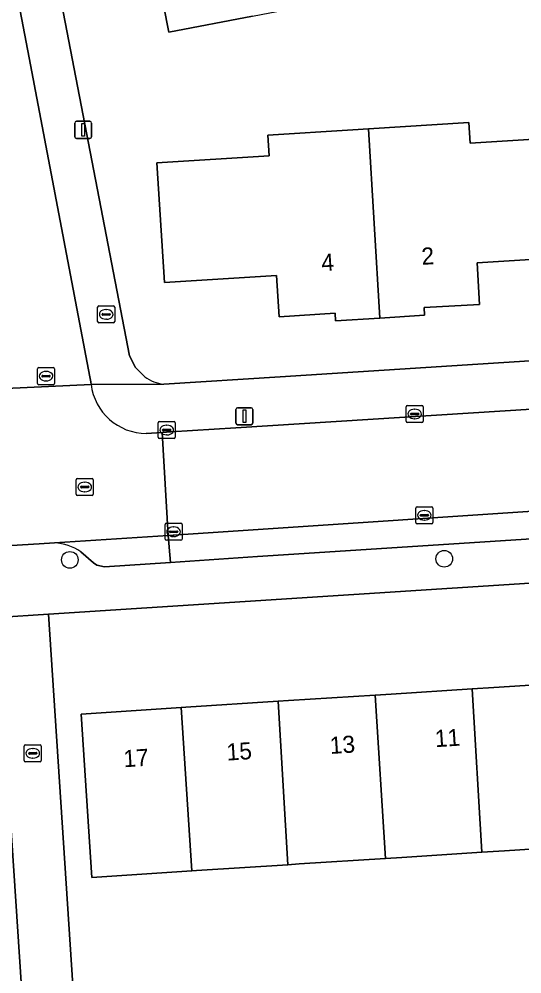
# Model space of a CAD drawing. Extents: x 159626 to 160723, y 388173 to 389416.
# Drawn here: x 160432.2 to 160461.7, y 388465 to 388521 of the extents above; entities that cross this region are included whole.
import ezdxf

# ---------------------------------------------------------------- set-up
doc = ezdxf.new("R2010")
doc.units = 0
for name, color, linetype in [('IMGEO_Boom', 7, 'Continuous'), ('IMGEO_Brandkraan', 7, 'Continuous'), ('IMGEO_Erf', 7, 'Continuous'), ('IMGEO_Kolk', 7, 'Continuous'), ('IMGEO_Lichtmast', 7, 'Continuous'), ('IMGEO_Muur', 7, 'Continuous'), ('IMGEO_Pand', 7, 'Continuous'), ('IMGEO_Pand_nummerreeks', 7, 'Continuous'), ('IMGEO_Parkeervlak_open', 7, 'Continuous'), ('IMGEO_Rijbaan_lokaal_open', 7, 'Continuous'), ('IMGEO_Rioolput', 7, 'Continuous'), ('IMGEO_Voetpad_open', 7, 'Continuous')]:
    doc.layers.add(name, color=color, linetype=linetype)

msp = doc.modelspace()

# ---------------------------------------------------------------- linework, layer by layer
at = {"layer": 'IMGEO_Boom'}
for centre in [(160435.184, 388489.262), (160457.171, 388489.325)]:
    msp.add_circle(centre, 0.489, dxfattribs=at)
at = {"layer": 'IMGEO_Brandkraan'}
for p, q in [((160436.817, 388503.233), (160436.817, 388504.085)), ((160436.892, 388504.159), (160437.744, 388504.159)), ((160437.076, 388503.653), (160437.076, 388503.665)), ((160437.119, 388503.702), (160437.517, 388503.702)), ((160437.305, 388503.939), (160437.33, 388503.939)), ((160437.56, 388503.665), (160437.56, 388503.653)), ((160437.818, 388504.085), (160437.818, 388503.233)), ((160437.744, 388503.159), (160436.892, 388503.159)), ((160437.514, 388503.616), (160437.116, 388503.616)), ((160437.328, 388503.379), (160437.303, 388503.379))]:
    msp.add_line(p, q, dxfattribs=at)
for points in [[(160436.817, 388503.233), (160436.817, 388504.085)], [(160436.892, 388504.159), (160437.744, 388504.159)], [(160437.818, 388504.085), (160437.818, 388503.233)], [(160437.744, 388503.159), (160436.892, 388503.159)]]:
    msp.add_lwpolyline(points, dxfattribs=at)
for centre, radius, start, end in [((160436.894, 388504.083), 0.0765, 91.552, 178.448), ((160436.894, 388504.083), 0.0765, 91.552, 178.448), ((160437.116, 388503.662), 0.0403, 85.8775, 175.7526), ((160437.113, 388503.652), 0.0366, 178.938, 274.7102), ((160437.517, 388503.659), 0.043, 264.8664, 352.4533), ((160437.521, 388503.664), 0.0386, 1.7309, 96.639), ((160437.742, 388504.083), 0.0765, 1.552, 88.448), ((160437.742, 388504.083), 0.0765, 1.552, 88.448), ((160436.894, 388503.235), 0.0765, 181.552, 268.448), ((160436.894, 388503.235), 0.0765, 181.552, 268.448), ((160437.742, 388503.235), 0.0765, 271.552, 358.448), ((160437.742, 388503.235), 0.0765, 271.552, 358.448)]:
    msp.add_arc(centre, radius, start, end, dxfattribs=at)
for centre, major_axis, ratio, start_param, end_param in [((160437.304, 388503.659), (-0.387, 0.002), 0.722429, 4.712389, 7.853982), ((160437.329, 388503.659), (-0.39, 0.002), 0.717154, 1.570796, 4.712389)]:
    msp.add_ellipse(centre, major_axis=major_axis, ratio=ratio, start_param=start_param, end_param=end_param, dxfattribs=at)
at = {"layer": 'IMGEO_Erf'}
for points in [[(160424.19, 388576.291), (160438.694, 388501.235), (160439.041, 388500.545), (160439.587, 388500)], [(160445.91, 388521.156), (160441.001, 388520.205), (160440.38, 388523.408)], [(160440.696, 388499.563), (160447.533, 388500), (160497.005, 388503.162)], [(160498.648, 388490.246), (160433.934, 388486.077), (160435.935, 388455.674), (160438.971, 388455.857), (160438.891, 388457.18), (160440.089, 388457.252), (160439.911, 388459.939), (160443.055, 388460.145), (160443.323, 388460.163), (160446.162, 388460.349), (160446.387, 388457.628), (160451.261, 388457.951), (160451.087, 388460.576), (160454.433, 388460.795), (160455.386, 388460.858), (160457.338, 388460.986), (160457.563, 388458.265), (160471.558, 388459.134)], [(160464.909, 388472.473), (160460.706, 388472.202), (160459.367, 388472.116), (160454.677, 388471.814), (160453.724, 388471.753), (160448.648, 388471.425), (160447.979, 388471.382), (160442.619, 388471.037), (160442.345, 388471.019), (160441.46, 388470.962), (160436.47, 388470.64), (160435.852, 388480.22), (160441.719, 388480.598), (160441.999, 388480.616), (160447.417, 388480.966), (160448.028, 388481.005), (160453.104, 388481.332), (160454.057, 388481.393), (160458.802, 388481.699), (160460.086, 388481.782), (160464.679, 388482.078)], [(160372.154, 388421.957), (160383.458, 388422.677), (160397.71, 388423.584), (160434.858, 388425.95), (160434.196, 388436.021), (160431.43, 388478.134)]]:
    msp.add_lwpolyline(points, dxfattribs=at)
msp.add_lwpolyline([(160451.794, 388514.491), (160452.717, 388514.549), (160458.604, 388514.917), (160458.68, 388513.705), (160465.248, 388514.117), (160465.375, 388512.09), (160465.688, 388507.099), (160459.091, 388506.686), (160459.235, 388504.249), (160455.986, 388504.061), (160456.01, 388503.605), (160453.385, 388503.447), (160450.783, 388503.291), (160450.757, 388503.723), (160447.468, 388503.517), (160447.316, 388505.944), (160440.739, 388505.532), (160440.3, 388512.551), (160446.878, 388512.964), (160446.803, 388514.178)], close=True, dxfattribs=at)
msp.add_arc((160440.963, 388501.866), 2.319, 233.5997, 263.3865, dxfattribs=at)
at = {"layer": 'IMGEO_Kolk'}
for p, q in [((160433.287, 388499.611), (160433.287, 388500.463)), ((160433.362, 388500.537), (160434.214, 388500.537)), ((160433.775, 388500.317), (160433.8, 388500.317)), ((160434.288, 388500.463), (160434.288, 388499.611)), ((160433.546, 388500.031), (160433.546, 388500.043)), ((160433.984, 388499.994), (160433.586, 388499.994)), ((160433.589, 388500.08), (160433.987, 388500.08)), ((160433.798, 388499.757), (160433.773, 388499.757)), ((160434.03, 388500.043), (160434.03, 388500.031)), ((160434.214, 388499.537), (160433.362, 388499.537)), ((160454.929, 388497.393), (160454.929, 388498.245)), ((160455.004, 388498.319), (160455.856, 388498.319)), ((160455.417, 388498.099), (160455.442, 388498.099)), ((160455.93, 388498.245), (160455.93, 388497.393)), ((160455.188, 388497.813), (160455.188, 388497.825)), ((160455.626, 388497.776), (160455.228, 388497.776)), ((160455.231, 388497.862), (160455.629, 388497.862)), ((160455.44, 388497.539), (160455.415, 388497.539)), ((160455.672, 388497.825), (160455.672, 388497.813)), ((160440.375, 388496.449), (160440.375, 388497.301)), ((160440.45, 388497.375), (160441.302, 388497.375)), ((160440.863, 388497.155), (160440.888, 388497.155)), ((160441.376, 388497.301), (160441.376, 388496.449)), ((160455.856, 388497.319), (160455.004, 388497.319)), ((160441.302, 388496.375), (160440.45, 388496.375)), ((160440.634, 388496.869), (160440.634, 388496.881)), ((160441.072, 388496.832), (160440.674, 388496.832)), ((160440.677, 388496.918), (160441.075, 388496.918)), ((160440.886, 388496.595), (160440.861, 388496.595)), ((160441.118, 388496.881), (160441.118, 388496.869)), ((160455.499, 388491.451), (160455.499, 388492.303)), ((160455.574, 388492.377), (160456.426, 388492.377)), ((160455.758, 388491.871), (160455.758, 388491.883)), ((160455.801, 388491.92), (160456.199, 388491.92)), ((160455.987, 388492.157), (160456.012, 388492.157)), ((160456.242, 388491.883), (160456.242, 388491.871)), ((160456.5, 388492.303), (160456.5, 388491.451)), ((160440.775, 388490.485), (160440.775, 388491.337)), ((160440.85, 388491.411), (160441.702, 388491.411)), ((160441.776, 388491.337), (160441.776, 388490.485)), ((160456.426, 388491.377), (160455.574, 388491.377)), ((160456.196, 388491.834), (160455.798, 388491.834)), ((160456.01, 388491.597), (160455.985, 388491.597)), ((160441.034, 388490.905), (160441.034, 388490.917)), ((160441.472, 388490.868), (160441.074, 388490.868)), ((160441.077, 388490.954), (160441.475, 388490.954)), ((160441.263, 388491.191), (160441.288, 388491.191)), ((160441.518, 388490.917), (160441.518, 388490.905)), ((160441.702, 388490.411), (160440.85, 388490.411)), ((160441.286, 388490.631), (160441.261, 388490.631)), ((160432.509, 388477.488), (160432.509, 388478.34)), ((160432.584, 388478.414), (160433.436, 388478.414)), ((160432.768, 388477.908), (160432.768, 388477.92)), ((160432.811, 388477.957), (160433.209, 388477.957)), ((160432.997, 388478.194), (160433.022, 388478.194)), ((160433.252, 388477.92), (160433.252, 388477.908)), ((160433.51, 388478.34), (160433.51, 388477.488)), ((160433.436, 388477.414), (160432.584, 388477.414)), ((160433.206, 388477.871), (160432.808, 388477.871)), ((160433.02, 388477.634), (160432.995, 388477.634))]:
    msp.add_line(p, q, dxfattribs=at)
for points in [[(160433.287, 388499.611), (160433.287, 388500.463)], [(160433.362, 388500.537), (160434.214, 388500.537)], [(160434.288, 388500.463), (160434.288, 388499.611)], [(160434.214, 388499.537), (160433.362, 388499.537)], [(160454.929, 388497.393), (160454.929, 388498.245)], [(160455.004, 388498.319), (160455.856, 388498.319)], [(160455.93, 388498.245), (160455.93, 388497.393)], [(160440.375, 388496.449), (160440.375, 388497.301)], [(160440.45, 388497.375), (160441.302, 388497.375)], [(160441.376, 388497.301), (160441.376, 388496.449)], [(160455.856, 388497.319), (160455.004, 388497.319)], [(160441.302, 388496.375), (160440.45, 388496.375)], [(160455.499, 388491.451), (160455.499, 388492.303)], [(160455.574, 388492.377), (160456.426, 388492.377)], [(160456.5, 388492.303), (160456.5, 388491.451)], [(160440.775, 388490.485), (160440.775, 388491.337)], [(160440.85, 388491.411), (160441.702, 388491.411)], [(160441.776, 388491.337), (160441.776, 388490.485)], [(160456.426, 388491.377), (160455.574, 388491.377)], [(160441.702, 388490.411), (160440.85, 388490.411)], [(160432.509, 388477.488), (160432.509, 388478.34)], [(160432.584, 388478.414), (160433.436, 388478.414)], [(160433.51, 388478.34), (160433.51, 388477.488)], [(160433.436, 388477.414), (160432.584, 388477.414)]]:
    msp.add_lwpolyline(points, dxfattribs=at)
for centre, radius, start, end in [((160433.364, 388500.461), 0.0765, 91.552, 178.448), ((160433.364, 388500.461), 0.0765, 91.552, 178.448), ((160434.212, 388500.461), 0.0765, 1.552, 88.448), ((160434.212, 388500.461), 0.0765, 1.552, 88.448), ((160433.586, 388500.04), 0.0403, 85.8775, 175.7526), ((160433.583, 388500.03), 0.0366, 178.938, 274.7102), ((160433.987, 388500.037), 0.043, 264.8664, 352.4533), ((160433.991, 388500.042), 0.0386, 1.7309, 96.639), ((160433.364, 388499.613), 0.0765, 181.552, 268.448), ((160433.364, 388499.613), 0.0765, 181.552, 268.448), ((160434.212, 388499.613), 0.0765, 271.552, 358.448), ((160434.212, 388499.613), 0.0765, 271.552, 358.448), ((160455.006, 388498.243), 0.0765, 91.552, 178.448), ((160455.006, 388498.243), 0.0765, 91.552, 178.448), ((160455.854, 388498.243), 0.0765, 1.552, 88.448), ((160455.854, 388498.243), 0.0765, 1.552, 88.448), ((160455.228, 388497.822), 0.0403, 85.8775, 175.7526), ((160455.225, 388497.812), 0.0366, 178.938, 274.7102), ((160455.629, 388497.819), 0.043, 264.8664, 352.4533), ((160455.633, 388497.824), 0.0386, 1.7309, 96.639), ((160440.452, 388497.299), 0.0765, 91.552, 178.448), ((160440.452, 388497.299), 0.0765, 91.552, 178.448), ((160441.3, 388497.299), 0.0765, 1.552, 88.448), ((160441.3, 388497.299), 0.0765, 1.552, 88.448), ((160455.006, 388497.395), 0.0765, 181.552, 268.448), ((160455.006, 388497.395), 0.0765, 181.552, 268.448), ((160455.854, 388497.395), 0.0765, 271.552, 358.448), ((160455.854, 388497.395), 0.0765, 271.552, 358.448), ((160440.452, 388496.451), 0.0765, 181.552, 268.448), ((160440.452, 388496.451), 0.0765, 181.552, 268.448), ((160440.674, 388496.878), 0.0403, 85.8775, 175.7526), ((160440.671, 388496.868), 0.0366, 178.938, 274.7102), ((160441.075, 388496.875), 0.043, 264.8664, 352.4533), ((160441.079, 388496.88), 0.0386, 1.7309, 96.639), ((160441.3, 388496.451), 0.0765, 271.552, 358.448), ((160441.3, 388496.451), 0.0765, 271.552, 358.448), ((160455.576, 388492.301), 0.0765, 91.552, 178.448), ((160455.576, 388492.301), 0.0765, 91.552, 178.448), ((160455.798, 388491.88), 0.0403, 85.8775, 175.7526), ((160456.203, 388491.882), 0.0386, 1.7309, 96.639), ((160456.424, 388492.301), 0.0765, 1.552, 88.448), ((160456.424, 388492.301), 0.0765, 1.552, 88.448), ((160440.852, 388491.335), 0.0765, 91.552, 178.448), ((160440.852, 388491.335), 0.0765, 91.552, 178.448), ((160441.7, 388491.335), 0.0765, 1.552, 88.448), ((160441.7, 388491.335), 0.0765, 1.552, 88.448), ((160455.576, 388491.453), 0.0765, 181.552, 268.448), ((160455.576, 388491.453), 0.0765, 181.552, 268.448), ((160455.795, 388491.87), 0.0366, 178.938, 274.7102), ((160456.199, 388491.877), 0.043, 264.8664, 352.4533), ((160456.424, 388491.453), 0.0765, 271.552, 358.448), ((160456.424, 388491.453), 0.0765, 271.552, 358.448), ((160441.074, 388490.914), 0.0403, 85.8775, 175.7526), ((160441.071, 388490.904), 0.0366, 178.938, 274.7102), ((160441.475, 388490.911), 0.043, 264.8664, 352.4533), ((160441.479, 388490.916), 0.0386, 1.7309, 96.639), ((160440.852, 388490.487), 0.0765, 181.552, 268.448), ((160440.852, 388490.487), 0.0765, 181.552, 268.448), ((160441.7, 388490.487), 0.0765, 271.552, 358.448), ((160441.7, 388490.487), 0.0765, 271.552, 358.448), ((160432.586, 388478.338), 0.0765, 91.552, 178.448), ((160432.586, 388478.338), 0.0765, 91.552, 178.448), ((160432.808, 388477.917), 0.0403, 85.8775, 175.7526), ((160432.805, 388477.907), 0.0366, 178.938, 274.7102), ((160433.209, 388477.914), 0.043, 264.8664, 352.4533), ((160433.213, 388477.919), 0.0386, 1.7309, 96.639), ((160433.434, 388478.338), 0.0765, 1.552, 88.448), ((160433.434, 388478.338), 0.0765, 1.552, 88.448), ((160432.586, 388477.49), 0.0765, 181.552, 268.448), ((160432.586, 388477.49), 0.0765, 181.552, 268.448), ((160433.434, 388477.49), 0.0765, 271.552, 358.448), ((160433.434, 388477.49), 0.0765, 271.552, 358.448)]:
    msp.add_arc(centre, radius, start, end, dxfattribs=at)
for centre, major_axis, ratio, start_param, end_param in [((160433.774, 388500.037), (-0.387, 0.002), 0.722429, 4.712389, 7.853982), ((160433.799, 388500.037), (-0.39, 0.002), 0.717154, 1.570796, 4.712389), ((160455.416, 388497.819), (-0.387, 0.002), 0.722429, 4.712389, 7.853982), ((160455.441, 388497.819), (-0.39, 0.002), 0.717154, 1.570796, 4.712389), ((160440.862, 388496.875), (-0.387, 0.002), 0.722429, 4.712389, 7.853982), ((160440.887, 388496.875), (-0.39, 0.002), 0.717154, 1.570796, 4.712389), ((160455.986, 388491.877), (-0.387, 0.002), 0.722429, 4.712389, 7.853982), ((160456.011, 388491.877), (-0.39, 0.002), 0.717154, 1.570796, 4.712389), ((160441.262, 388490.911), (-0.387, 0.002), 0.722429, 4.712389, 7.853982), ((160441.287, 388490.911), (-0.39, 0.002), 0.717154, 1.570796, 4.712389), ((160432.996, 388477.914), (-0.387, 0.002), 0.722429, 4.712389, 7.853982), ((160433.021, 388477.914), (-0.39, 0.002), 0.717154, 1.570796, 4.712389)]:
    msp.add_ellipse(centre, major_axis=major_axis, ratio=ratio, start_param=start_param, end_param=end_param, dxfattribs=at)
at = {"layer": 'IMGEO_Lichtmast'}
for p, q in [((160435.469, 388514.083), (160435.469, 388514.883)), ((160435.469, 388514.883), (160435.469, 388514.083)), ((160435.569, 388514.983), (160436.359, 388514.983)), ((160436.359, 388514.983), (160435.569, 388514.983)), ((160436.459, 388514.883), (160436.459, 388514.083)), ((160436.459, 388514.083), (160436.459, 388514.883)), ((160436.359, 388513.983), (160435.569, 388513.983)), ((160435.569, 388513.983), (160436.359, 388513.983)), ((160444.938, 388497.286), (160444.938, 388498.086)), ((160444.938, 388498.086), (160444.938, 388497.286)), ((160445.038, 388498.186), (160445.828, 388498.186)), ((160445.828, 388498.186), (160445.038, 388498.186)), ((160445.928, 388498.086), (160445.928, 388497.286)), ((160445.928, 388497.286), (160445.928, 388498.086)), ((160445.828, 388497.186), (160445.038, 388497.186)), ((160445.038, 388497.186), (160445.828, 388497.186))]:
    msp.add_line(p, q, dxfattribs=at)
for points in [[(160435.889, 388514.858), (160436.039, 388514.858), (160436.039, 388514.108), (160435.889, 388514.108), (160435.889, 388514.858)], [(160445.358, 388498.061), (160445.508, 388498.061), (160445.508, 388497.311), (160445.358, 388497.311), (160445.358, 388498.061)]]:
    msp.add_lwpolyline(points, dxfattribs=at)
for centre, start, end in [((160435.569, 388514.883), 90, 180), ((160435.569, 388514.883), 90, 180), ((160436.359, 388514.883), 0, 90), ((160436.359, 388514.883), 360, 90), ((160435.569, 388514.083), 180, 270), ((160435.569, 388514.083), 180, 270), ((160436.359, 388514.083), 270, 0), ((160436.359, 388514.083), 270, 0), ((160445.038, 388498.086), 90, 180), ((160445.038, 388498.086), 90, 180), ((160445.828, 388498.086), 0, 90), ((160445.828, 388498.086), 360, 90), ((160445.038, 388497.286), 180, 270), ((160445.038, 388497.286), 180, 270), ((160445.828, 388497.286), 270, 0), ((160445.828, 388497.286), 270, 0)]:
    msp.add_arc(centre, 0.1, start, end, dxfattribs=at)
at = {"layer": 'IMGEO_Muur'}
msp.add_lwpolyline([(160434.196, 388436.021), (160431.43, 388478.134)], dxfattribs=at)
at = {"layer": 'IMGEO_Pand'}
for points in [[(160436.488, 388528.535), (160436.961, 388526.097), (160437.382, 388526.179), (160438.009, 388522.948), (160440.38, 388523.408), (160441.001, 388520.205), (160445.91, 388521.156), (160451.729, 388522.284), (160450.923, 388526.447), (160448.058, 388526.809), (160447.282, 388530.815)], [(160452.717, 388514.549), (160453.385, 388503.447), (160456.01, 388503.605), (160455.986, 388504.061), (160459.235, 388504.249), (160459.091, 388506.686), (160465.688, 388507.099), (160465.375, 388512.09), (160465.248, 388514.117), (160458.68, 388513.705), (160458.604, 388514.917)], [(160452.717, 388514.549), (160451.794, 388514.491), (160446.803, 388514.178), (160446.878, 388512.964), (160440.3, 388512.551), (160440.739, 388505.532), (160447.316, 388505.944), (160447.468, 388503.517), (160450.757, 388503.723), (160450.783, 388503.291), (160453.385, 388503.447)], [(160467.77, 388479.569), (160466.29, 388479.468), (160464.851, 388479.37), (160464.679, 388482.078), (160460.086, 388481.782), (160458.802, 388481.699), (160459.367, 388472.116), (160460.706, 388472.202), (160464.909, 388472.473), (160465.015, 388470.827), (160468.562, 388471.056), (160468.538, 388471.431), (160468.522, 388471.686), (160468.407, 388471.678), (160468.28, 388471.67)], [(160447.417, 388480.966), (160447.979, 388471.382), (160448.648, 388471.425), (160453.724, 388471.753), (160453.104, 388481.332), (160448.028, 388481.005)], [(160458.802, 388481.699), (160454.057, 388481.393), (160453.104, 388481.332), (160453.724, 388471.753), (160454.677, 388471.814), (160459.367, 388472.116)], [(160442.345, 388471.019), (160442.619, 388471.037), (160447.979, 388471.382), (160447.417, 388480.966), (160441.999, 388480.616), (160441.719, 388480.598)], [(160442.345, 388471.019), (160441.719, 388480.598), (160435.852, 388480.22), (160436.47, 388470.64), (160441.46, 388470.962)]]:
    msp.add_lwpolyline(points, close=True, dxfattribs=at)
at = {"layer": 'IMGEO_Parkeervlak_open'}
for points in [[(160495.812, 388494.356), (160440.965, 388490.684), (160441.086, 388489.116), (160446.211, 388489.462), (160493.227, 388492.487)], [(160440.965, 388490.684), (160434.278, 388490.264)], [(160435.834, 388489.742), (160436.569, 388489.084), (160436.763, 388488.953), (160437.229, 388488.849), (160441.086, 388489.116), (160440.965, 388490.684)]]:
    msp.add_lwpolyline(points, dxfattribs=at)
msp.add_arc((160434.061, 388487.037), 3.234, 56.756, 86.1533, dxfattribs=at)
at = {"layer": 'IMGEO_Rijbaan_lokaal_open'}
for points in [[(160427.717, 388545.155), (160422.721, 388544.101), (160427.777, 388517.925), (160431.29, 388500), (160431.424, 388499.316), (160436.429, 388499.557), (160436.42, 388499.71), (160436.365, 388500), (160432.79, 388518.71)], [(160495.436, 388500.206), (160466.352, 388498.364), (160462.595, 388498.126), (160444.94, 388497.008), (160441.111, 388496.765), (160440.598, 388496.733), (160440.965, 388490.684), (160495.812, 388494.356)]]:
    msp.add_lwpolyline(points, close=True, dxfattribs=at)
for points in [[(160436.429, 388499.557), (160431.424, 388499.316)], [(160428.845, 388495.922), (160427.705, 388495.851), (160428.063, 388489.866), (160430.026, 388489.997), (160430.419, 388490.022), (160431.12, 388490.066), (160433.381, 388490.208), (160434.278, 388490.264), (160440.965, 388490.684), (160440.598, 388496.733)], [(160440.598, 388496.733), (160439.675, 388496.674)]]:
    msp.add_lwpolyline(points, dxfattribs=at)
msp.add_arc((160439.693, 388499.963), 3.289, 187.0851, 269.6939, dxfattribs=at)
at = {"layer": 'IMGEO_Rioolput'}
for p, q in [((160435.561, 388493.107), (160435.561, 388493.959)), ((160435.636, 388494.033), (160436.488, 388494.033)), ((160435.863, 388493.576), (160436.261, 388493.576)), ((160436.049, 388493.813), (160436.074, 388493.813)), ((160436.562, 388493.959), (160436.562, 388493.107)), ((160436.488, 388493.033), (160435.636, 388493.033)), ((160435.82, 388493.527), (160435.82, 388493.539)), ((160436.258, 388493.49), (160435.86, 388493.49)), ((160436.072, 388493.253), (160436.047, 388493.253)), ((160436.304, 388493.539), (160436.304, 388493.527))]:
    msp.add_line(p, q, dxfattribs=at)
for points in [[(160435.561, 388493.107), (160435.561, 388493.959)], [(160435.636, 388494.033), (160436.488, 388494.033)], [(160436.562, 388493.959), (160436.562, 388493.107)], [(160436.488, 388493.033), (160435.636, 388493.033)]]:
    msp.add_lwpolyline(points, dxfattribs=at)
for centre, radius, start, end in [((160435.638, 388493.957), 0.0765, 91.552, 178.448), ((160435.638, 388493.957), 0.0765, 91.552, 178.448), ((160435.86, 388493.536), 0.0403, 85.8775, 175.7526), ((160436.265, 388493.538), 0.0386, 1.7309, 96.639), ((160436.486, 388493.957), 0.0765, 1.552, 88.448), ((160436.486, 388493.957), 0.0765, 1.552, 88.448), ((160435.638, 388493.109), 0.0765, 181.552, 268.448), ((160435.638, 388493.109), 0.0765, 181.552, 268.448), ((160435.857, 388493.526), 0.0366, 178.938, 274.7102), ((160436.261, 388493.533), 0.043, 264.8664, 352.4533), ((160436.486, 388493.109), 0.0765, 271.552, 358.448), ((160436.486, 388493.109), 0.0765, 271.552, 358.448)]:
    msp.add_arc(centre, radius, start, end, dxfattribs=at)
for centre, major_axis, ratio, start_param, end_param in [((160436.048, 388493.533), (-0.387, 0.002), 0.722429, 4.712389, 7.853982), ((160436.073, 388493.533), (-0.39, 0.002), 0.717154, 1.570796, 4.712389)]:
    msp.add_ellipse(centre, major_axis=major_axis, ratio=ratio, start_param=start_param, end_param=end_param, dxfattribs=at)
at = {"layer": 'IMGEO_Voetpad_open'}
for points in [[(160439.587, 388500), (160439.041, 388500.545), (160438.694, 388501.235), (160424.19, 388576.291)], [(160421.834, 388575.82), (160426.807, 388549.899), (160427.717, 388545.155), (160432.79, 388518.71), (160436.365, 388500), (160436.42, 388499.71), (160436.429, 388499.557), (160440.696, 388499.563)], [(160497.005, 388503.162), (160447.533, 388500), (160440.696, 388499.563), (160436.429, 388499.557)], [(160439.675, 388496.674), (160440.598, 388496.733), (160441.111, 388496.765), (160444.94, 388497.008), (160462.595, 388498.126), (160466.352, 388498.364), (160495.436, 388500.206)], [(160493.227, 388492.487), (160446.211, 388489.462), (160441.086, 388489.116), (160437.229, 388488.849), (160436.763, 388488.953), (160436.569, 388489.084), (160435.834, 388489.742)], [(160368.394, 388481.92), (160430.92, 388485.882), (160433.934, 388486.077), (160498.648, 388490.246)], [(160434.278, 388490.264), (160433.381, 388490.208), (160431.12, 388490.066), (160430.419, 388490.022)]]:
    msp.add_lwpolyline(points, dxfattribs=at)
msp.add_lwpolyline([(160442.905, 388456.093), (160438.971, 388455.857), (160435.935, 388455.674), (160433.934, 388486.077), (160430.92, 388485.882), (160431.43, 388478.134), (160434.196, 388436.021), (160434.858, 388425.95), (160444.802, 388426.589)], close=True, dxfattribs=at)
for centre, radius, start, end in [((160440.963, 388501.866), 2.319, 233.5997, 263.3865), ((160439.693, 388499.963), 3.289, 187.0851, 269.6939), ((160434.061, 388487.037), 3.234, 56.756, 86.1533)]:
    msp.add_arc(centre, radius, start, end, dxfattribs=at)

# ---------------------------------------------------------------- texts
at = {"layer": 'IMGEO_Pand_nummerreeks'}
for s, rotation, p in [('2', 3.5597, (160455.86, 388506.563)), ('4', 3.5597, (160449.979, 388506.197)), ('11', 3.6878, (160456.647, 388478.274)), ('15', 3.6878, (160444.417, 388477.486)), ('13', 3.6878, (160450.476, 388477.876)), ('17', 3.6878, (160438.359, 388477.095))]:
    msp.add_text(s, height=1, rotation=rotation, dxfattribs=at).set_placement(p)

doc.saveas('drawing.dxf')
